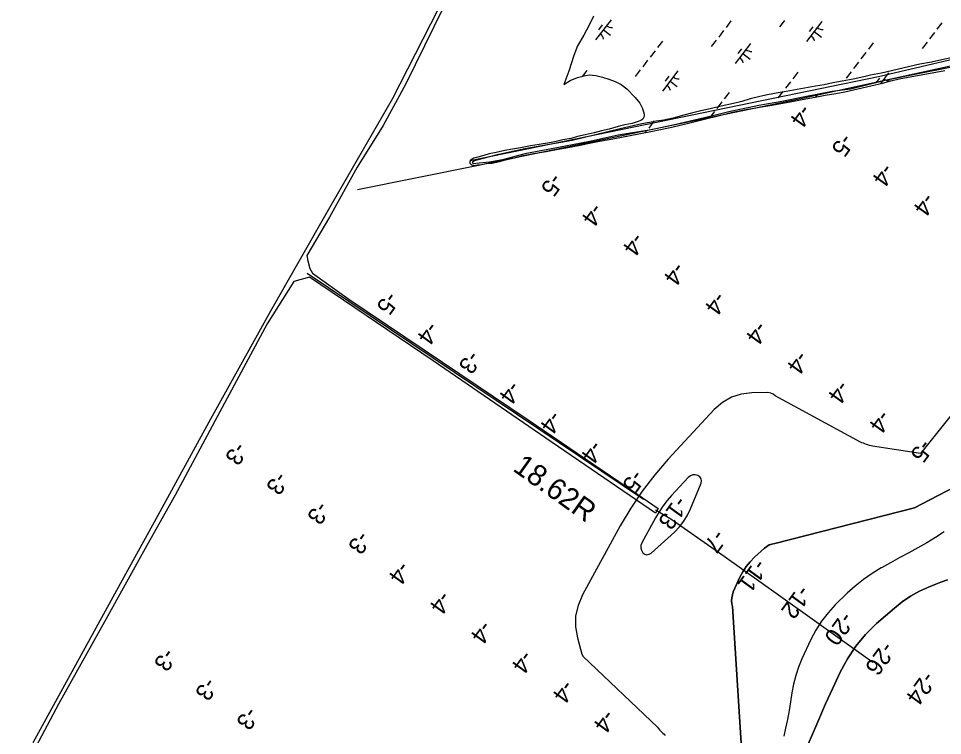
# Model space of a CAD drawing. Extents: x 3879599 to 3900814, y 146526 to 168888.
# Drawn here: x 3891716 to 3893542, y 159864 to 161281 of the extents above; entities that cross this region are included whole.
import ezdxf

# ---------------------------------------------------------------- set-up
doc = ezdxf.new("R2010")
doc.units = 0
for name, color, linetype in [('V-LEVE-TOET', 7, 'Continuous'), ('V-RIVR-EDGE', 7, 'Continuous'), ('V-RIVR-JETY', 7, 'Continuous'), ('V-RIVR-RANG', 7, 'Continuous'), ('V-RRAP-FSHR', 7, 'Continuous'), ('V-STRM-FMON', 7, 'Continuous'), ('V-TOPO-DPTH', 7, 'Continuous'), ('V-TOPO-MINR', 7, 'Continuous'), ('V-WETL-SWMP', 7, 'Continuous')]:
    doc.layers.add(name, color=color, linetype=linetype)

msp = doc.modelspace()

# ---------------------------------------------------------------- linework, layer by layer
at = {"layer": 'V-LEVE-TOET'}
msp.add_lwpolyline([(3893404.6, 160008.3), (3893317, 160071.2), (3893293.9, 160087.7), (3893218.3, 160141.6), (3893111.1, 160217.8), (3893005.6, 160291.5), (3892974.9, 160309.5)], dxfattribs=at)
at = {"layer": 'V-RIVR-EDGE'}
msp.add_lwpolyline([(3894996.8, 162983.5), (3894972.2, 162947.8), (3894959.2, 162908.8), (3894952.7, 162865.1), (3894942.5, 162837.3), (3894932.3, 162822.4), (3894915.5, 162820.5), (3894892.3, 162812.2), (3894875.6, 162806.6), (3894862.6, 162797.3), (3894686, 162560.4), (3894503, 162313.2), (3894441.7, 162241.6), (3894369.2, 162130.1), (3894334.8, 162095.7), (3894315.3, 162075.3), (3893894.3, 161523.4), (3893644.4, 161210.2), (3893630.5, 161202.8), (3893449.3, 161162.8), (3893262.5, 161121.9), (3892618.5, 160989.1), (3892386.2, 160942.6)], dxfattribs=at)
at = {"layer": 'V-RIVR-JETY'}
for points in [[(3891745.2, 159850.3), (3891815.3, 159977.8), (3891924.9, 160177.9), (3891992.4, 160299.9), (3892093, 160484.2), (3892214.6, 160703.1), (3892326.6, 160899.3), (3892455.2, 161122.1), (3892561.3, 161330.6), (3892643.3, 161469.4), (3892647, 161476.2)], [(3892573.3, 161338), (3892537.2, 161264.4), (3892481.6, 161151.7), (3892437.1, 161069.6), (3892385.6, 160987.2), (3892331, 160888.3), (3892286, 160812.8), (3892288, 160802.3), (3892291.8, 160787), (3892297.2, 160778), (3892368.8, 160726.6), (3892554.5, 160602.2), (3892723.4, 160488.3), (3892918.9, 160355), (3892980.6, 160312.5), (3892975.1, 160303.6), (3892758.4, 160451.5), (3892535.7, 160604.8), (3892291.3, 160769.6), (3892260.5, 160761.4), (3892207.5, 160677.9), (3892118.4, 160512.3), (3892025.8, 160339.4), (3891969.8, 160239.6), (3891886.3, 160088.9), (3891795.7, 159927.3), (3891716.1, 159777.6)], [(3893559.5, 161203), (3893541.3, 161199), (3893520.8, 161194.4), (3893497.5, 161190.8), (3893421.7, 161173.1), (3893400.2, 161168.8), (3893386.7, 161165.8), (3893365.8, 161161.2), (3893343.9, 161157), (3893326, 161153.7), (3893308.5, 161150.1), (3893291.3, 161147.2), (3893269.4, 161143.6), (3893233.7, 161137), (3893217.6, 161134.1), (3893196.7, 161130.2), (3893181.2, 161126.9), (3893162.6, 161121.9), (3893146.1, 161116.6), (3893129.6, 161113), (3893104.7, 161107.4), (3893083.5, 161102.5), (3893064.9, 161098.2), (3893046.4, 161093.6), (3893031.2, 161089.7), (3893010, 161083.7), (3892991.8, 161079.8), (3892981.9, 161078.9), (3892970.9, 161077.5)], [(3893557.4, 161183.8), (3893490.9, 161171.2), (3893428.9, 161158.6), (3893360.8, 161141.5), (3893324.3, 161136.9), (3893270.4, 161126.2), (3893225, 161117.2), (3893179.6, 161108.9), (3893120, 161096.7), (3893072.2, 161084.4), (3893012.6, 161070.9), (3892966.8, 161061), (3892901.5, 161050.4), (3892842.4, 161037.4), (3892769.4, 161023.2), (3892716.7, 161013.4), (3892672.5, 161001.9), (3892647.4, 160997.1), (3892620.2, 160994.4), (3892615.4, 160994.1), (3892614.2, 160994.9), (3892614.2, 160998.1), (3892617.4, 161000.5), (3892665.3, 161012.8), (3892717.2, 161024.3), (3892810.8, 161040.4), (3892905.3, 161063.8), (3892948.1, 161073.3), (3892970.9, 161077.5)]]:
    msp.add_lwpolyline(points, dxfattribs=at)
at = {"layer": 'V-RRAP-FSHR'}
msp.add_line((3892951.3, 160330.8), (3892286.8, 160777.2), dxfattribs=at)
msp.add_lwpolyline([(3894988.6, 162989.5), (3894928.1, 162903.5), (3894582.9, 162435.8), (3894412.9, 162213.5), (3894350.9, 162125.8), (3894296.7, 162068.7), (3894092.5, 161803.5), (3893724.5, 161331), (3893640.5, 161218.2), (3893416.1, 161165.6), (3892609.1, 161000)], dxfattribs=at)
at = {"layer": 'V-TOPO-DPTH'}
for points in [[(3893048.9, 160379.3), (3893044.3, 160377.4), (3893040, 160374.3), (3893007.1, 160338.8), (3892998.2, 160328.4), (3892989.8, 160317.6), (3892982.2, 160306.3), (3892975.2, 160294.5), (3892948.1, 160245.1), (3892946.5, 160240), (3892946.1, 160235), (3892947.5, 160230.2), (3892950.2, 160225.5), (3892954.2, 160222.8), (3892958.3, 160221.5), (3892962.5, 160222.3), (3892966.8, 160224.5), (3893012.7, 160266.3), (3893022.5, 160276.5), (3893031.3, 160287.5), (3893038.5, 160299.5), (3893044.7, 160312.2), (3893065.4, 160362.6), (3893066, 160367.4), (3893065.4, 160371.7), (3893062.8, 160375.3), (3893059, 160378.3), (3893053.8, 160379.4), (3893048.9, 160379.3)], [(3893149.3, 159776.6), (3893127.6, 160119), (3893126.1, 160124.8), (3893125.6, 160130.7), (3893125.8, 160136.6), (3893127.1, 160142.3), (3893129, 160147.9), (3893142.2, 160177), (3893148, 160187.9), (3893154.5, 160198.2), (3893162.3, 160207.6), (3893170.8, 160216.4), (3893190.7, 160234.6), (3893195.2, 160238), (3893200.1, 160240.8), (3893205.3, 160242.6), (3893210.9, 160243.8), (3893486.9, 160314.4), (3893580.4, 160363.2)], [(3893552.3, 160172.2), (3893538.9, 160167.4), (3893525.7, 160162.2), (3893514.8, 160157.7), (3893496.7, 160149.2), (3893479.3, 160139.6), (3893462.9, 160128.3), (3893447.3, 160116), (3893412.1, 160085.3), (3893390.5, 160064), (3893371, 160041.1), (3893354.5, 160016), (3893340, 159989.3), (3893329.4, 159966.2), (3893311.5, 159926.6), (3893293.9, 159887), (3893276.9, 159847)], [(3893276.9, 159847), (3893293.9, 159887), (3893311.5, 159926.6), (3893329.4, 159966.2), (3893340, 159989.3), (3893354.5, 160016), (3893371, 160041.1), (3893390.5, 160064), (3893412.1, 160085.3), (3893447.3, 160116), (3893462.9, 160128.3), (3893479.3, 160139.6), (3893496.7, 160149.2), (3893514.8, 160157.7), (3893525.7, 160162.2), (3893538.9, 160167.4), (3893552.3, 160172.2)]]:
    msp.add_lwpolyline(points, dxfattribs=at)
at = {"layer": 'V-TOPO-MINR'}
for points in [[(3893749.5, 160734.2), (3893499.2, 160421.6), (3893404.4, 160436.1), (3893401.3, 160436.7), (3893398.2, 160437.4), (3893395.1, 160438.3), (3893392.1, 160439.4), (3893389.1, 160440.5), (3893386.1, 160441.6), (3893383.1, 160442.7), (3893380.1, 160443.7), (3893211.7, 160535.1), (3893208, 160538.8), (3893203.1, 160540.9), (3893197.5, 160542), (3893165.8, 160541.6), (3893144.8, 160538.6), (3893125.2, 160532.6), (3893107.6, 160522.1), (3893091.3, 160508.4), (3893000.1, 160410), (3892973.6, 160379.3), (3892948.8, 160347.3), (3892926.4, 160313.7), (3892905.6, 160278.9), (3892830.6, 160142), (3892822.3, 160121.4), (3892817.4, 160100.5), (3892817.4, 160079), (3892820.7, 160057.1), (3892829.5, 160025.2), (3892832.2, 160020.1), (3892979.1, 159880.8), (3892981.1, 159878.3), (3892983.1, 159875.8), (3892985.3, 159873.5), (3892987.6, 159871.2), (3892989.9, 159869), (3892992.1, 159866.7), (3892994.2, 159864.3)], [(3893048.9, 160379.3), (3893044.3, 160377.4), (3893040, 160374.3), (3893007.1, 160338.8), (3892998.2, 160328.4), (3892989.8, 160317.6), (3892982.2, 160306.3), (3892975.2, 160294.5), (3892948.1, 160245.1), (3892946.5, 160240), (3892946.1, 160235), (3892947.5, 160230.2), (3892950.2, 160225.5), (3892954.2, 160222.8), (3892958.3, 160221.5), (3892962.5, 160222.3), (3892966.8, 160224.5), (3893012.7, 160266.3), (3893022.5, 160276.5), (3893031.3, 160287.5), (3893038.5, 160299.5), (3893044.7, 160312.2), (3893065.4, 160362.6), (3893066, 160367.4), (3893065.4, 160371.7), (3893062.8, 160375.3), (3893059, 160378.3), (3893053.8, 160379.4), (3893048.9, 160379.3)], [(3893580.4, 160363.2), (3893486.9, 160314.4), (3893210.9, 160243.8), (3893205.3, 160242.6), (3893200.1, 160240.8), (3893195.2, 160238), (3893190.7, 160234.6), (3893170.8, 160216.4), (3893162.3, 160207.6), (3893154.5, 160198.2), (3893148, 160187.9), (3893142.2, 160177), (3893129, 160147.9), (3893127.1, 160142.3), (3893125.8, 160136.6), (3893125.6, 160130.7), (3893126.1, 160124.8), (3893127.6, 160119), (3893149.3, 159776.6)], [(3893546, 160266.5), (3893528.9, 160255.4), (3893511.5, 160245), (3893493.7, 160235), (3893475.8, 160225.4), (3893457.9, 160215.7), (3893440, 160205.8), (3893422.2, 160195.9), (3893421.1, 160195.3), (3893403.2, 160184.3), (3893386, 160172.5), (3893369.8, 160159.4), (3893354.2, 160145.4), (3893330.5, 160122.3), (3893316.3, 160106.8), (3893303.3, 160090.4), (3893292.1, 160072.6), (3893282.3, 160054), (3893264.7, 160015.8), (3893258, 159999.5), (3893252.3, 159982.8), (3893248.1, 159965.8), (3893244.9, 159948.5), (3893242.2, 159930.9), (3893239.3, 159913.5), (3893235.9, 159896.1), (3893232.4, 159878.7), (3893228.9, 159863.1)], [(3893552.3, 160172.2), (3893538.9, 160167.4), (3893525.7, 160162.2), (3893514.8, 160157.7), (3893496.7, 160149.2), (3893479.3, 160139.6), (3893462.9, 160128.3), (3893447.3, 160116), (3893412.1, 160085.3), (3893390.5, 160064), (3893371, 160041.1), (3893354.5, 160016), (3893340, 159989.3), (3893329.4, 159966.2), (3893311.5, 159926.6), (3893293.9, 159887), (3893276.9, 159847)]]:
    msp.add_lwpolyline(points, dxfattribs=at)
at = {"layer": 'V-WETL-SWMP'}
for p, q in [((3892852.9, 161285.2), (3892844, 161267.9)), ((3892887.3, 161278.6), (3892856.9, 161239)), ((3893124.4, 161276), (3893114.7, 161263.4)), ((3893229.9, 161276.9), (3893220.1, 161264.2)), ((3893304, 161274.9), (3893273.6, 161235.2)), ((3893541.1, 161272.3), (3893531.4, 161259.6)), ((3892844, 161267.9), (3892833.4, 161247.9)), ((3892869.7, 161268.2), (3892862.3, 161258.7)), ((3892872.1, 161258.8), (3892886.4, 161247.8)), ((3893109.8, 161257), (3893100.1, 161244.3)), ((3893286.3, 161264.5), (3893279, 161255)), ((3893288.8, 161255.1), (3893303.1, 161244.1)), ((3893526.5, 161253.3), (3893516.8, 161240.6)), ((3892833.4, 161247.9), (3892821.2, 161226.6)), ((3892989, 161236.4), (3892979.2, 161223.7)), ((3893095.2, 161238), (3893085.4, 161225.3)), ((3893405.6, 161232.6), (3893395.9, 161220)), ((3893511.9, 161234.3), (3893502.1, 161221.6)), ((3892821.2, 161226.6), (3892813.9, 161208.1)), ((3892974.3, 161217.3), (3892964.6, 161204.7)), ((3893163.1, 161231.6), (3893132.6, 161191.9)), ((3893145.4, 161221.2), (3893138.1, 161211.7)), ((3892813.9, 161208.1), (3892803.6, 161177.1)), ((3892959.7, 161198.3), (3892950, 161185.6)), ((3893147.8, 161211.8), (3893162.1, 161200.8)), ((3893391, 161213.6), (3893381.3, 161200.9)), ((3892839.6, 161178.4), (3892830.6, 161166.7)), ((3892945.1, 161179.3), (3892935.3, 161166.6)), ((3893376.4, 161194.6), (3893366.7, 161181.9)), ((3893457.1, 161161.7), (3893547.1, 161178.2)), ((3892803.6, 161177.1), (3892794, 161150.6)), ((3892806.6, 161158.6), (3892820.8, 161164.2)), ((3892820.8, 161164.2), (3892836.6, 161168.2)), ((3892836.6, 161168.2), (3892843.9, 161169.8)), ((3892843.9, 161169.8), (3892857.3, 161168.5)), ((3892857.3, 161168.5), (3892870.2, 161164.8)), ((3892870.2, 161164.8), (3892882.8, 161161.1)), ((3892882.8, 161161.1), (3892895.3, 161156.5)), ((3893019.2, 161177.3), (3892988.8, 161137.6)), ((3893001.5, 161166.9), (3892994.2, 161157.4)), ((3893256.3, 161174.7), (3893246.6, 161162)), ((3893361.8, 161175.6), (3893352, 161162.9)), ((3893418.2, 161163.2), (3893410.9, 161153.7)), ((3893435.9, 161173.5), (3893419.6, 161152.3)), ((3893440.5, 161157.7), (3893457.1, 161161.7)), ((3892794, 161150.6), (3892806.6, 161158.6)), ((3892895.3, 161156.5), (3892907.4, 161150.4)), ((3892907.4, 161150.4), (3892918.7, 161141.8)), ((3892918.7, 161141.8), (3892935.2, 161125.1)), ((3893004, 161157.4), (3893018.3, 161146.5)), ((3893241.7, 161155.7), (3893231.9, 161143)), ((3893349.7, 161136.3), (3893375.2, 161141.9)), ((3893375.2, 161141.9), (3893400.7, 161147.8)), ((3893400.7, 161147.8), (3893423.9, 161153.3)), ((3893420.7, 161153.7), (3893421.8, 161152.8)), ((3893423.9, 161153.3), (3893440.5, 161157.7)), ((3892935.2, 161125.1), (3892944.1, 161113.4)), ((3893120.8, 161135), (3893111.1, 161122.3)), ((3893227.1, 161136.6), (3893217.3, 161123.9)), ((3893265.3, 161120.6), (3893290.5, 161125.3)), ((3893290.5, 161125.3), (3893310.3, 161129.6)), ((3893295, 161130.2), (3893291.3, 161125.5)), ((3893310.3, 161129.6), (3893331.4, 161132.8)), ((3893331.4, 161132.8), (3893349.7, 161136.3)), ((3892944.1, 161113.4), (3892949.7, 161102.8)), ((3893106.2, 161116), (3893096.5, 161103.3)), ((3893150.6, 161100.5), (3893176.5, 161105.2)), ((3893176.5, 161105.2), (3893204.9, 161109.9)), ((3893204.9, 161109.9), (3893241.4, 161116.2)), ((3893241.4, 161116.2), (3893265.3, 161120.6)), ((3892949.7, 161102.8), (3892952.9, 161091.8)), ((3892952.5, 161087.4), (3892950.4, 161082.1)), ((3892952.9, 161091.8), (3892952.5, 161087.4)), ((3893071.9, 161081.9), (3893101.9, 161089.4)), ((3893091.6, 161097), (3893082, 161084.4)), ((3893101.9, 161089.4), (3893127.5, 161095.8)), ((3893127.5, 161095.8), (3893150.6, 161100.5)), ((3892914.3, 161070.6), (3892901.3, 161067.4)), ((3892928.9, 161073.7), (3892914.3, 161070.6)), ((3892939, 161076.5), (3892928.9, 161073.7)), ((3892946.3, 161079.3), (3892939, 161076.5)), ((3892950.4, 161082.1), (3892946.3, 161079.3)), ((3892971.5, 161077.1), (3892961.8, 161064.4)), ((3893010.3, 161067.2), (3893037.8, 161073.6)), ((3893037.8, 161073.6), (3893071.9, 161081.9)), ((3892836, 161051.1), (3892821, 161047.6)), ((3892853.9, 161054.7), (3892836, 161051.1)), ((3892868.5, 161058.7), (3892853.9, 161054.7)), ((3892883.9, 161062.2), (3892868.5, 161058.7)), ((3892901.3, 161067.4), (3892883.9, 161062.2)), ((3892887.4, 161042.8), (3892962.4, 161057)), ((3892956.9, 161058), (3892955, 161055.6)), ((3892962.4, 161057), (3892988.4, 161062.1)), ((3892988.4, 161062.1), (3893010.3, 161067.2)), ((3892745.2, 161032.2), (3892728.2, 161029.4)), ((3892765.5, 161035.3), (3892745.2, 161032.2)), ((3892778.8, 161037.7), (3892765.5, 161035.3)), ((3892792.2, 161040.9), (3892778.8, 161037.7)), ((3892808.8, 161044), (3892792.2, 161040.9)), ((3892821, 161047.6), (3892808.8, 161044)), ((3892826.2, 161030.9), (3892841.6, 161034.1)), ((3892836, 161037.4), (3892832, 161032.1)), ((3892841.6, 161034.1), (3892864.7, 161038.4)), ((3892864.7, 161038.4), (3892887.4, 161042.8)), ((3892646.3, 161013.3), (3892636.1, 161010.5)), ((3892660.1, 161016.4), (3892646.3, 161013.3)), ((3892677.5, 161020.4), (3892660.1, 161016.4)), ((3892692.5, 161022.7), (3892677.5, 161020.4)), ((3892708.3, 161025.5), (3892692.5, 161022.7)), ((3892728.2, 161029.4), (3892708.3, 161025.5)), ((3892713.9, 161010.5), (3892733.8, 161014.4)), ((3892733.8, 161014.4), (3892758.9, 161018.3)), ((3892758.9, 161018.3), (3892779.6, 161022.3)), ((3892779.6, 161022.3), (3892801.9, 161026.2)), ((3892801.9, 161026.2), (3892826.2, 161030.9)), ((3892610.6, 161002.1), (3892608.1, 160999.3)), ((3892608.1, 160999.3), (3892608.1, 160995.2)), ((3892608.1, 160995.2), (3892611.3, 160992)), ((3892613, 161003.3), (3892610.6, 161002.1)), ((3892615.8, 161004.9), (3892613, 161003.3)), ((3892624, 161006.9), (3892615.8, 161004.9)), ((3892636.1, 161010.5), (3892624, 161006.9)), ((3892640.1, 160994.3), (3892651.8, 160995.4)), ((3892651.8, 160995.4), (3892666.8, 160998.6)), ((3892666.8, 160998.6), (3892678.6, 161001.4)), ((3892678.6, 161001.4), (3892696.4, 161005.7)), ((3892696.4, 161005.7), (3892713.9, 161010.5)), ((3892611.3, 160992), (3892612.5, 160991.6)), ((3892612.5, 160991.6), (3892615.8, 160990.8)), ((3892615.8, 160990.8), (3892623.5, 160991.9)), ((3892623.5, 160991.9), (3892631.2, 160992.7)), ((3892631.2, 160992.7), (3892640.1, 160994.3))]:
    msp.add_line(p, q, dxfattribs=at)
for centre, start, end in [((3892855.5, 161236.7), 11.6869, 53.2305), ((3892889.1, 161280.5), 231.6869, 273.2305), ((3893305.8, 161276.8), 231.6869, 273.2305), ((3893272.2, 161233), 11.6869, 53.2305), ((3893164.8, 161233.5), 231.6869, 273.2305), ((3893131.2, 161189.7), 11.6869, 53.2305), ((3893021, 161179.2), 231.6869, 273.2305), ((3893437.7, 161175.5), 231.6869, 273.2305), ((3892987.4, 161135.4), 11.6869, 53.2305)]:
    msp.add_arc(centre, 17.6, start, end, dxfattribs=at)

# ---------------------------------------------------------------- texts
at = {"layer": 'V-RIVR-RANG'}
for s, rotation, p in [('-4', 234.2083, (3893262.7, 161113.6)), ('-5', 234.2083, (3893344.5, 161056)), ('-4', 234.2083, (3893425.2, 160997)), ('-5', 234.1183, (3892770.1, 160977.7)), ('-4', 234.2083, (3893506.5, 160938.7)), ('-4', 234.1183, (3892850.7, 160918.5)), ('-4', 234.1183, (3892931.9, 160860.1)), ('-4', 234.1183, (3893013, 160801.7)), ('-5', 233.9183, (3892445.4, 160743.8)), ('-4', 234.1183, (3893094.2, 160743.3)), ('-4', 233.9183, (3892525.8, 160684.3)), ('-4', 234.1183, (3893175.4, 160684.9)), ('-3', 233.9183, (3892607.8, 160627)), ('-4', 234.1183, (3893256.5, 160626.5)), ('-4', 233.9183, (3892687.7, 160567)), ('-4', 234.1183, (3893337.7, 160568.1)), ('-4', 233.9183, (3892768.7, 160508.3)), ('-4', 234.1183, (3893418.9, 160509.7)), ('-3', 233.9783, (3892146.2, 160446.6)), ('-4', 233.9183, (3892849.7, 160449.6)), ('-5', 234.1183, (3893500.6, 160452)), ('-3', 233.9783, (3892227.2, 160387.9)), ('-5', 233.9183, (3892931.2, 160391.6)), ('-3', 233.9783, (3892308.2, 160329.3)), ('-13', 233.9183, (3893017.1, 160339.7)), ('-7', 233.9183, (3893092.6, 160273.6)), ('-3', 233.9783, (3892389.3, 160270.7)), ('-4', 233.9783, (3892469.3, 160210.7)), ('-11', 233.9183, (3893174, 160215.4)), ('-12', 233.9183, (3893259.8, 160163.4)), ('-4', 233.9783, (3892550.3, 160152.1)), ('-20', 233.9183, (3893345.2, 160110.8)), ('-4', 233.9783, (3892631.3, 160093.5)), ('-3', 234.3883, (3892005.2, 160039.4)), ('-26', 233.9183, (3893425.9, 160051.8)), ('-4', 233.9783, (3892712.4, 160034.9)), ('-3', 234.3883, (3892086.7, 159981.4)), ('-24', 233.9183, (3893506.8, 159993)), ('-4', 233.9783, (3892793.4, 159976.3)), ('-3', 234.3883, (3892168.1, 159923.4)), ('-4', 233.9783, (3892874.4, 159917.7))]:
    msp.add_text(s, height=33.5, rotation=rotation, dxfattribs=at).set_placement(p)
at = {"layer": 'V-STRM-FMON'}
msp.add_text('18.62R', height=42, rotation=324.5526, dxfattribs=at).set_placement((3892691.2, 160388.7))

doc.saveas('drawing.dxf')
